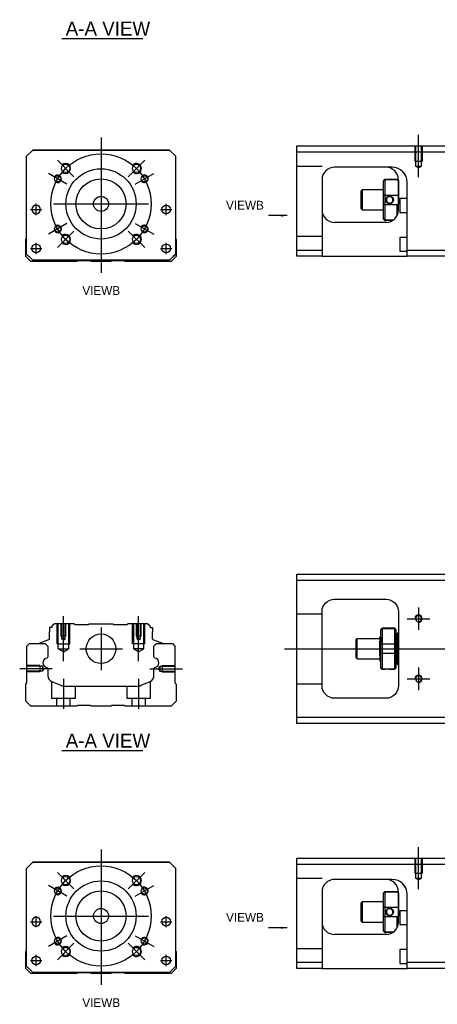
# Model space of a CAD drawing. Header units: millimetres. Extents: x -212 to 3135, y -1694 to 860.
# Tile 280 of 565: x 835 to 1001, y -1694 to -1301. Entities that reach past the tile are written whole.
import ezdxf
from ezdxf.lldxf.tags import DXFTag

# ---------------------------------------------------------------- set-up
doc = ezdxf.new("R2010")
doc.units = ezdxf.units.MM
doc.layers.get('0').update_dxf_attribs({"linetype": 'CONTINUOUS'})
doc.layers.add('2', color=7, linetype='CONTINUOUS', true_color=0xffffff)
doc.styles.add('CHN', font='txt')
doc.styles.add('DIM-7', font='SIMPLEX.shx', dxfattribs={"width": 0.7, "bigfont": 'chineset.shx'})
tags = doc.linetypes.add('DASHED', pattern=[25.72, 12.86, -12.86]).pattern_tags.tags
tags[6:7] = [DXFTag(74, 4), DXFTag(75, 0), DXFTag(340, '0'), DXFTag(46, 0.0), DXFTag(50, 0.0), DXFTag(44, 0.0), DXFTag(45, 0.0)]
tags[4:5] = [DXFTag(74, 4), DXFTag(75, 0), DXFTag(340, '0'), DXFTag(46, 0.0), DXFTag(50, 0.0), DXFTag(44, 0.0), DXFTag(45, 0.0)]
doc.dimstyles.new('CNS', dxfattribs={"dimtxt": 3.5, "dimasz": 2.5, "dimexe": 1, "dimexo": 1, "dimgap": 1, "dimtad": 1, "dimdsep": 46, "dimtxsty": 'DIM-7', "dimcen": 0.09, "dimclrd": 4, "dimclre": 4, "dimclrt": 1, "dimadec": 0, "dimazin": 0, "dimtfac": 1, "dimtmove": 0, "dimatfit": 3, "dimfxl": 0, "dimtvp": 0.971429, "dimtolj": 1, "dimarcsym": 0})

msp = doc.modelspace()

# ---------------------------------------------------------------- linework, layer by layer
for p, q in [((851.68, -1308.51), (883.92, -1308.51)), ((839.14, -1376.78), (843.64, -1376.78)), ((839.14, -1376.78), (843.64, -1376.78)), ((891.01, -1376.78), (895.51, -1376.78)), ((891.01, -1376.78), (895.51, -1376.78)), ((839.14, -1392.28), (843.64, -1392.28)), ((839.14, -1392.28), (843.64, -1392.28)), ((891.01, -1392.28), (895.51, -1392.28)), ((891.01, -1392.28), (895.51, -1392.28)), ((993.93, -1535.49), (993.93, -1544.49)), ((989.43, -1539.99), (998.43, -1539.99)), ((940.43, -1551.99), (1078.86, -1551.99)), ((847.82, -1559.94), (834.82, -1559.94)), ((993.93, -1559.49), (993.93, -1568.49)), ((989.43, -1563.99), (998.43, -1563.99)), ((851.68, -1592.59), (883.92, -1592.59)), ((839.14, -1660.86), (843.64, -1660.86)), ((839.14, -1660.86), (843.64, -1660.86)), ((891.01, -1660.86), (895.51, -1660.86)), ((891.01, -1660.86), (895.51, -1660.86)), ((839.14, -1676.36), (843.64, -1676.36)), ((839.14, -1676.36), (843.64, -1676.36)), ((891.01, -1676.36), (895.51, -1676.36)), ((891.01, -1676.36), (895.51, -1676.36))]:
    msp.add_line(p, q)
at = {"ltscale": 0.3}
for p, q in [((867.27, -1348.03), (867.27, -1402.03)), ((856.42, -1363.67), (849.84, -1357.1)), ((878.13, -1363.67), (884.7, -1357.1)), ((853.63, -1366.65), (846.27, -1362.4)), ((880.91, -1366.65), (888.28, -1362.4)), ((841.39, -1379.03), (841.39, -1374.53)), ((841.39, -1379.03), (841.39, -1374.53)), ((848.27, -1374.53), (886.27, -1374.53)), ((893.26, -1379.03), (893.26, -1374.53)), ((893.26, -1379.03), (893.26, -1374.53)), ((853.63, -1382.4), (846.27, -1386.65)), ((880.91, -1382.4), (888.28, -1386.65)), ((856.42, -1385.38), (849.84, -1391.96)), ((878.13, -1385.38), (884.7, -1391.96)), ((841.39, -1394.53), (841.39, -1390.03)), ((841.39, -1394.53), (841.39, -1390.03)), ((893.26, -1394.53), (893.26, -1390.03)), ((893.26, -1394.53), (893.26, -1390.03)), ((867.27, -1543.49), (867.27, -1560.49)), ((858.77, -1551.99), (875.77, -1551.99)), ((867.27, -1632.11), (867.27, -1686.11)), ((856.42, -1647.76), (849.84, -1641.18)), ((878.13, -1647.76), (884.7, -1641.18)), ((853.63, -1650.74), (846.27, -1646.49)), ((880.91, -1650.74), (888.28, -1646.49)), ((841.39, -1663.11), (841.39, -1658.61)), ((841.39, -1663.11), (841.39, -1658.61)), ((848.27, -1658.61), (886.27, -1658.61)), ((893.26, -1663.11), (893.26, -1658.61)), ((893.26, -1663.11), (893.26, -1658.61)), ((853.63, -1666.49), (846.27, -1670.74)), ((880.91, -1666.49), (888.28, -1670.74)), ((856.42, -1669.46), (849.84, -1676.04)), ((878.13, -1669.46), (884.7, -1676.04)), ((841.39, -1678.61), (841.39, -1674.11)), ((841.39, -1678.61), (841.39, -1674.11)), ((893.26, -1678.61), (893.26, -1674.11)), ((893.26, -1678.61), (893.26, -1674.11))]:
    msp.add_line(p, q, dxfattribs=at)
at = {"linetype": 'Continuous'}
for p, q in [((837.57, -1355.53), (840.07, -1353.03)), ((840.07, -1353.03), (837.57, -1355.53)), ((840.07, -1353.03), (894.57, -1353.03)), ((894.57, -1353.03), (840.07, -1353.03)), ((894.57, -1353.03), (897.07, -1355.53)), ((897.07, -1355.53), (894.57, -1353.03)), ((837.57, -1394.53), (837.57, -1355.53)), ((897.07, -1394.53), (897.07, -1355.53)), ((837.28, -1388.68), (837.57, -1388.38)), ((837.28, -1395.48), (837.28, -1388.68)), ((897.07, -1388.48), (897.28, -1388.68)), ((897.28, -1388.68), (897.28, -1395.48)), ((839.28, -1397.48), (837.28, -1395.48)), ((837.57, -1394.53), (840.07, -1397.03)), ((840.07, -1397.03), (838.57, -1395.53)), ((857.63, -1397.48), (839.28, -1397.48)), ((840.07, -1397.03), (840.07, -1397.03)), ((894.57, -1397.03), (840.07, -1397.03)), ((894.57, -1397.03), (840.07, -1397.03)), ((857.98, -1397.23), (857.63, -1397.48)), ((862.98, -1397.23), (857.98, -1397.23)), ((863.33, -1397.48), (862.98, -1397.23)), ((871.23, -1397.48), (863.33, -1397.48)), ((871.58, -1397.23), (871.23, -1397.48)), ((876.58, -1397.23), (871.58, -1397.23)), ((876.93, -1397.48), (876.58, -1397.23)), ((895.28, -1397.48), (876.93, -1397.48)), ((894.57, -1397.03), (897.07, -1394.53)), ((897.28, -1395.48), (895.28, -1397.48)), ((945.43, -1524.74), (945.43, -1522.24)), ((945.43, -1522.24), (1004.43, -1522.24)), ((1004.43, -1524.74), (945.43, -1524.74)), ((945.43, -1579.24), (945.43, -1524.74)), ((960.43, -1532.24), (980.93, -1532.24)), ((955.43, -1566.74), (955.43, -1537.24)), ((985.93, -1537.24), (985.93, -1566.74)), ((846.7, -1543.49), (846.7, -1545.19)), ((847.7, -1543.49), (846.7, -1543.49)), ((848.7, -1541.99), (847.7, -1542.99)), ((847.7, -1542.99), (847.7, -1543.49)), ((856.57, -1541.99), (848.7, -1541.99)), ((856.87, -1542.29), (856.57, -1541.99)), ((856.87, -1542.29), (862.27, -1542.29)), ((862.27, -1542.29), (862.57, -1541.99)), ((862.57, -1541.99), (871.97, -1541.99)), ((872.27, -1542.29), (871.97, -1541.99)), ((872.27, -1542.29), (877.67, -1542.29)), ((877.97, -1541.99), (877.67, -1542.29)), ((885.85, -1541.99), (877.97, -1541.99)), ((886.85, -1542.99), (885.85, -1541.99)), ((886.85, -1543.49), (886.85, -1542.99)), ((886.85, -1543.49), (887.85, -1543.49)), ((887.85, -1543.49), (887.85, -1545.19)), ((846.7, -1547.99), (846.7, -1545.19)), ((887.85, -1547.99), (887.85, -1545.19)), ((978.8, -1547.49), (978.56, -1547.49)), ((979.43, -1543.79), (978.93, -1544.29)), ((978.93, -1544.47), (978.93, -1544.29)), ((978.93, -1550.31), (978.93, -1544.47)), ((984.43, -1543.79), (979.43, -1543.79)), ((979.43, -1543.79), (979.43, -1544.02)), ((979.43, -1544.02), (979.43, -1550.06)), ((984.43, -1544.02), (979.43, -1544.02)), ((984.93, -1544.29), (984.43, -1543.79)), ((984.43, -1544.02), (984.43, -1543.79)), ((984.43, -1550.06), (984.43, -1544.02)), ((984.93, -1544.29), (984.93, -1544.47)), ((984.93, -1544.47), (984.93, -1550.31)), ((985.43, -1545.99), (984.93, -1545.99)), ((985.43, -1551.99), (985.43, -1545.99)), ((985.43, -1546.09), (985.43, -1557.89)), ((837.72, -1550.94), (838.72, -1549.94)), ((837.72, -1565.64), (837.72, -1550.94)), ((838.72, -1549.94), (845.05, -1549.94)), ((842.66, -1549.91), (842.66, -1549.94)), ((846.37, -1548.46), (842.79, -1549.75)), ((845.05, -1549.94), (846.05, -1550.94)), ((846.05, -1550.94), (846.05, -1555.22)), ((888.17, -1548.46), (891.75, -1549.75)), ((888.4, -1550.94), (889.4, -1549.94)), ((888.4, -1555.22), (888.4, -1550.94)), ((889.4, -1549.94), (895.72, -1549.94)), ((891.88, -1549.91), (891.88, -1549.94)), ((895.72, -1549.94), (896.72, -1550.94)), ((896.72, -1550.94), (896.72, -1565.64)), ((969.43, -1547.99), (968.93, -1548.49)), ((968.93, -1548.49), (968.93, -1548.49)), ((968.93, -1548.49), (968.93, -1555.49)), ((978.43, -1547.99), (969.43, -1547.99)), ((969.43, -1555.99), (969.43, -1547.99)), ((978.43, -1554.97), (978.43, -1549.02)), ((978.93, -1551.99), (978.93, -1550.31)), ((979.43, -1550.06), (979.43, -1551.99)), ((979.43, -1550.06), (984.43, -1550.06)), ((984.43, -1551.99), (984.43, -1550.06)), ((984.93, -1550.31), (984.93, -1553.67)), ((978.93, -1553.67), (978.93, -1551.99)), ((978.93, -1559.5), (978.93, -1553.67)), ((979.43, -1551.99), (979.43, -1553.92)), ((979.43, -1553.92), (979.43, -1559.96)), ((984.43, -1553.92), (979.43, -1553.92)), ((984.43, -1553.92), (984.43, -1551.99)), ((984.43, -1559.96), (984.43, -1553.92)), ((984.93, -1553.67), (984.93, -1559.5)), ((985.43, -1551.99), (985.43, -1557.99)), ((968.93, -1555.49), (969.43, -1555.99)), ((969.43, -1555.99), (978.43, -1555.99)), ((978.59, -1556.99), (978.76, -1556.99)), ((984.93, -1557.99), (985.43, -1557.99)), ((846.05, -1559.95), (846.05, -1562.77)), ((888.4, -1562.77), (888.4, -1559.95)), ((978.93, -1559.69), (978.93, -1559.5)), ((978.93, -1559.69), (979.43, -1560.19)), ((979.43, -1559.96), (979.43, -1560.19)), ((979.43, -1559.96), (984.43, -1559.96)), ((979.43, -1560.19), (979.92, -1560.19)), ((982.93, -1560.19), (984.43, -1560.19)), ((984.43, -1560.19), (984.93, -1559.69)), ((984.43, -1560.19), (984.43, -1559.96)), ((984.93, -1559.5), (984.93, -1559.69)), ((837.22, -1566.14), (837.72, -1565.64)), ((837.22, -1572.94), (837.22, -1566.14)), ((847.59, -1565.08), (851.15, -1566.56)), ((853.07, -1566.94), (881.38, -1566.94)), ((883.29, -1566.56), (886.86, -1565.08)), ((896.72, -1565.64), (897.22, -1566.14)), ((897.22, -1566.14), (897.22, -1572.94)), ((839.22, -1574.94), (837.22, -1572.94)), ((857.57, -1574.94), (839.22, -1574.94)), ((857.92, -1574.69), (857.57, -1574.94)), ((862.92, -1574.69), (857.92, -1574.69)), ((863.27, -1574.94), (862.92, -1574.69)), ((871.17, -1574.94), (863.27, -1574.94)), ((871.52, -1574.69), (871.17, -1574.94)), ((876.52, -1574.69), (871.52, -1574.69)), ((876.87, -1574.94), (876.52, -1574.69)), ((895.22, -1574.94), (876.87, -1574.94)), ((897.22, -1572.94), (895.22, -1574.94)), ((980.93, -1571.74), (960.43, -1571.74)), ((945.43, -1581.74), (945.43, -1579.24)), ((945.43, -1579.24), (1004.43, -1579.24)), ((1004.43, -1581.74), (945.43, -1581.74)), ((837.57, -1639.61), (840.07, -1637.11)), ((840.07, -1637.11), (837.57, -1639.61)), ((840.07, -1637.11), (894.57, -1637.11)), ((894.57, -1637.11), (840.07, -1637.11)), ((894.57, -1637.11), (897.07, -1639.61)), ((897.07, -1639.61), (894.57, -1637.11)), ((837.57, -1678.61), (837.57, -1639.61)), ((897.07, -1678.61), (897.07, -1639.61)), ((837.28, -1672.76), (837.57, -1672.46)), ((837.28, -1679.56), (837.28, -1672.76)), ((897.07, -1672.56), (897.28, -1672.76)), ((897.28, -1672.76), (897.28, -1679.56)), ((839.28, -1681.56), (837.28, -1679.56)), ((837.57, -1678.61), (840.07, -1681.11)), ((840.07, -1681.11), (838.57, -1679.61)), ((840.07, -1681.11), (840.07, -1681.11)), ((894.57, -1681.11), (840.07, -1681.11)), ((894.57, -1681.11), (840.07, -1681.11)), ((894.57, -1681.11), (897.07, -1678.61)), ((897.28, -1679.56), (895.28, -1681.56)), ((857.63, -1681.56), (839.28, -1681.56)), ((857.98, -1681.31), (857.63, -1681.56)), ((862.98, -1681.31), (857.98, -1681.31)), ((863.33, -1681.56), (862.98, -1681.31)), ((871.23, -1681.56), (863.33, -1681.56)), ((871.58, -1681.31), (871.23, -1681.56)), ((876.58, -1681.31), (871.58, -1681.31)), ((876.93, -1681.56), (876.58, -1681.31)), ((895.28, -1681.56), (876.93, -1681.56))]:
    msp.add_line(p, q, dxfattribs=at)
at = {"linetype": 'DASHED'}
for p, q in [((840.07, -1353.03), (840.07, -1353.03)), ((856.55, -1353.03), (854.1, -1353.03)), ((878.1, -1353.03), (880.55, -1353.03)), ((894.57, -1353.03), (894.57, -1353.03)), ((837.57, -1355.53), (837.57, -1355.53)), ((897.07, -1355.53), (897.07, -1355.53)), ((839.64, -1376.78), (839.64, -1376.78)), ((843.14, -1376.78), (843.14, -1376.78)), ((891.51, -1376.78), (891.51, -1376.78)), ((895.01, -1376.78), (895.01, -1376.78)), ((837.57, -1380.03), (837.57, -1380.03)), ((897.07, -1380.03), (897.07, -1380.03)), ((839.64, -1392.28), (839.64, -1392.28)), ((843.14, -1392.28), (843.14, -1392.28)), ((838.57, -1395.53), (838.57, -1395.53)), ((894.57, -1397.03), (897.07, -1394.53)), ((896.07, -1395.53), (894.57, -1397.03)), ((894.57, -1397.03), (894.57, -1397.03)), ((897.07, -1394.53), (896.07, -1395.53)), ((896.07, -1395.53), (896.07, -1395.53)), ((856.87, -1542.29), (856.87, -1542.29)), ((877.67, -1542.29), (877.67, -1542.29)), ((978.56, -1547.49), (978.55, -1547.49)), ((840.07, -1637.11), (840.07, -1637.11)), ((856.55, -1637.11), (854.1, -1637.11)), ((878.1, -1637.11), (880.55, -1637.11)), ((894.57, -1637.11), (894.57, -1637.11)), ((837.57, -1639.61), (837.57, -1639.61)), ((897.07, -1639.61), (897.07, -1639.61)), ((839.64, -1660.86), (839.64, -1660.86)), ((843.14, -1660.86), (843.14, -1660.86)), ((891.51, -1660.86), (891.51, -1660.86)), ((895.01, -1660.86), (895.01, -1660.86)), ((837.57, -1664.11), (837.57, -1664.11)), ((897.07, -1664.11), (897.07, -1664.11)), ((839.64, -1676.36), (839.64, -1676.36)), ((843.14, -1676.36), (843.14, -1676.36)), ((838.57, -1679.61), (838.57, -1679.61)), ((894.57, -1681.11), (897.07, -1678.61)), ((896.07, -1679.61), (894.57, -1681.11)), ((894.57, -1681.11), (894.57, -1681.11)), ((897.07, -1678.61), (896.07, -1679.61)), ((896.07, -1679.61), (896.07, -1679.61))]:
    msp.add_line(p, q, dxfattribs=at)
at = {"ltscale": 0.1}
for p, q in [((852.27, -1556.99), (852.27, -1538.99)), ((882.27, -1556.99), (882.27, -1538.99)), ((886.72, -1559.94), (899.72, -1559.94)), ((852.27, -1563.94), (852.27, -1575.94)), ((882.27, -1563.94), (882.27, -1575.94))]:
    msp.add_line(p, q, dxfattribs=at)
at = {"linetype": 'DASHED', "ltscale": 0.1}
for p, q in [((955.43, -1538.13), (945.43, -1538.13)), ((849.77, -1549.99), (849.77, -1541.99)), ((850.2, -1551.99), (850.2, -1541.99)), ((851.27, -1541.99), (851.27, -1546.99)), ((851.53, -1541.99), (851.53, -1547.99)), ((853.01, -1547.99), (853.01, -1541.99)), ((853.27, -1546.99), (853.27, -1541.99)), ((854.34, -1541.99), (854.34, -1551.99)), ((854.77, -1549.99), (854.77, -1541.99)), ((879.77, -1549.99), (879.77, -1541.99)), ((880.2, -1541.99), (880.2, -1551.99)), ((881.27, -1541.99), (881.27, -1546.99)), ((881.53, -1541.99), (881.53, -1547.99)), ((883.01, -1547.99), (883.01, -1541.99)), ((883.27, -1546.99), (883.27, -1541.99)), ((884.34, -1551.99), (884.34, -1541.99)), ((884.77, -1549.99), (884.77, -1541.99)), ((853.27, -1546.99), (851.27, -1546.99)), ((883.27, -1546.99), (881.27, -1546.99)), ((849.77, -1549.99), (854.77, -1549.99)), ((853.01, -1547.99), (851.53, -1547.99)), ((852.27, -1548.41), (851.53, -1547.99)), ((852.27, -1548.41), (853.01, -1547.99)), ((884.77, -1549.99), (879.77, -1549.99)), ((883.01, -1547.99), (881.53, -1547.99)), ((882.27, -1548.41), (881.53, -1547.99)), ((882.27, -1548.41), (883.01, -1547.99)), ((850.2, -1551.99), (854.34, -1551.99)), ((852.27, -1553.18), (850.2, -1551.99)), ((852.27, -1553.18), (854.34, -1551.99)), ((884.34, -1551.99), (880.2, -1551.99)), ((882.27, -1553.18), (880.2, -1551.99)), ((882.27, -1553.18), (884.34, -1551.99)), ((842.86, -1558.64), (837.86, -1558.64)), ((843.86, -1558.93), (837.86, -1558.93)), ((842.86, -1558.64), (842.86, -1561.24)), ((843.86, -1558.93), (843.86, -1560.95)), ((844.44, -1559.94), (843.86, -1558.93)), ((890.14, -1559.94), (890.72, -1558.93)), ((890.72, -1558.93), (890.72, -1560.95)), ((890.72, -1558.93), (896.72, -1558.93)), ((891.72, -1558.64), (891.72, -1561.24)), ((891.72, -1558.64), (896.72, -1558.64)), ((843.86, -1560.95), (837.86, -1560.95)), ((842.86, -1561.24), (837.86, -1561.24)), ((842.86, -1561.02), (842.86, -1561.06)), ((844.44, -1559.94), (843.86, -1560.95)), ((890.14, -1559.94), (890.72, -1560.95)), ((890.72, -1560.95), (896.72, -1560.95)), ((891.72, -1561.02), (891.72, -1561.06)), ((891.72, -1561.24), (896.72, -1561.24)), ((847.52, -1565.07), (847.52, -1571.64)), ((857.02, -1571.64), (857.02, -1566.94)), ((877.52, -1566.94), (877.52, -1571.64)), ((887.02, -1571.64), (887.02, -1565)), ((955.43, -1566.13), (945.43, -1566.13)), ((847.52, -1571.64), (857.02, -1571.64)), ((849.52, -1571.64), (849.52, -1574.94)), ((855.02, -1574.94), (855.02, -1571.64)), ((877.52, -1571.64), (887.02, -1571.64)), ((879.52, -1571.64), (879.52, -1574.94)), ((885.02, -1574.94), (885.02, -1571.64))]:
    msp.add_line(p, q, dxfattribs=at)
at = {"ltscale": 0.3}
for centre in [(867.27, -1374.53), (867.27, -1658.61)]:
    msp.add_circle(centre, 20, dxfattribs=at)
at = {"linetype": 'Continuous'}
for centre, radius in [((853.13, -1360.39), 1.65), ((881.42, -1360.39), 1.65), ((867.27, -1374.53), 14), ((849.95, -1364.53), 1.25), ((867.27, -1374.53), 10), ((884.59, -1364.53), 1.25), ((867.27, -1374.53), 3), ((893.26, -1376.78), 1.75), ((849.95, -1384.53), 1.25), ((884.59, -1384.53), 1.25), ((853.13, -1388.67), 1.65), ((881.42, -1388.67), 1.65), ((841.39, -1392.28), 1.75), ((893.26, -1392.28), 1.75), ((867.27, -1551.99), 5.9), ((853.13, -1644.47), 1.65), ((867.27, -1658.61), 14), ((881.42, -1644.47), 1.65), ((849.95, -1648.61), 1.25), ((867.27, -1658.61), 10), ((884.59, -1648.61), 1.25), ((867.27, -1658.61), 3), ((893.26, -1660.86), 1.75), ((849.95, -1668.61), 1.25), ((884.59, -1668.61), 1.25), ((853.13, -1672.75), 1.65), ((881.42, -1672.75), 1.65), ((841.39, -1676.36), 1.75), ((893.26, -1676.36), 1.75)]:
    msp.add_circle(centre, radius, dxfattribs=at)
at = {"linetype": 'Continuous', "extrusion": (0, 0, -1)}
for centre, radius in [((-841.39, -1376.78), 1.75), ((-993.93, -1539.99), 1.23), ((-993.93, -1563.99), 1.23), ((-841.39, -1660.86), 1.75)]:
    msp.add_circle(centre, radius, dxfattribs=at)
for centre, radius, start, end in [((853.13, -1360.39), 2, 227.8658, 135), ((881.42, -1360.39), 2, 225, 137.8658), ((849.95, -1364.53), 1.5, 242.1491, 150), ((884.59, -1364.53), 1.5, 210, 122.1491), ((849.95, -1384.53), 1.5, 210, 117.8509), ((884.59, -1384.53), 1.5, 237.8509, 150), ((853.13, -1388.67), 2, 225, 132.134), ((881.42, -1388.67), 2, 222.1342, 135), ((993.93, -1539.99), 1.5, 270, 180), ((993.93, -1563.99), 1.5, 270, 180), ((853.13, -1644.47), 2, 227.8658, 135), ((881.42, -1644.47), 2, 225, 137.8658), ((849.95, -1648.61), 1.5, 242.1491, 150), ((884.59, -1648.61), 1.5, 210, 122.1491), ((849.95, -1668.61), 1.5, 210, 117.8509), ((884.59, -1668.61), 1.5, 237.8509, 150), ((853.13, -1672.75), 2, 225, 132.134), ((881.42, -1672.75), 2, 222.1342, 135)]:
    msp.add_arc(centre, radius, start, end)
for centre, radius, start, end in [((-960.43, -1537.24), 5, 0, 90), ((-980.93, -1537.24), 5, 90, 180), ((-846.2, -1547.99), 0.5, 180, 250.1017), ((-891.68, -1549.94), 0.2, 109.8983, 172.0917), ((-845.55, -1555.22), 0.5, 180, 249.8105), ((-888.9, -1555.22), 0.5, 290.1895, 0), ((-845.55, -1559.95), 0.5, 110.1895, 180), ((-888.9, -1559.95), 0.5, 0, 69.8105), ((-960.43, -1566.74), 5, 270, 0), ((-980.93, -1566.74), 5, 180, 270)]:
    msp.add_arc(centre, radius, start, end, dxfattribs=at)
at = {"linetype": 'Continuous'}
for centre, radius, start, end in [((985.93, -1546.09), 0.5, 90, 180), ((842.86, -1549.94), 0.2, 109.8983, 172.0917), ((888.35, -1547.99), 0.5, 180, 250.1017), ((846.04, -1557.58), 1.93, 99.5288, 260.4712), ((888.41, -1557.58), 1.93, 279.5288, 80.4712), ((985.93, -1557.89), 0.5, 180, 270), ((848.55, -1562.77), 2.5, 180, 247.4572), ((885.9, -1562.77), 2.5, 292.5428, 0), ((853.07, -1561.94), 5, 247.4572, 270), ((881.38, -1561.94), 5, 270, 292.5428)]:
    msp.add_arc(centre, radius, start, end, dxfattribs=at)
for points, knots in [([(978.43, -1547.28), (978.43, -1547.31), (978.43, -1547.4), (978.43, -1547.72), (978.43, -1547.95), (978.43, -1548.47), (978.43, -1548.73), (978.43, -1549.02)], [0, 0, 0, 0, 0.341605, 0.341605, 0.709042, 0.709042, 1, 1, 1, 1]), ([(978.93, -1554.5), (978.91, -1554.24), (978.89, -1553.92), (978.85, -1553.24), (978.84, -1552.85), (978.8, -1552.07), (978.78, -1551.67), (978.75, -1550.9), (978.73, -1549.53), (978.69, -1548.85), (978.68, -1548.55), (978.64, -1548.05), (978.62, -1547.84), (978.59, -1547.59), (978.58, -1547.52), (978.56, -1547.5)], [0, 0, 0, 0, 0.142488, 0.142488, 0.289539, 0.289539, 0.436554, 0.436554, 0.583581, 0.583581, 0.730615, 0.730615, 0.877631, 0.877631, 1, 1, 1, 1]), ([(978.8, -1547.49), (978.82, -1547.49), (978.84, -1547.54), (978.87, -1547.76), (978.89, -1548.94), (978.91, -1549.26), (978.92, -1549.36), (978.93, -1549.47)], [0, 0, 0, 0, 0.388824, 0.388824, 0.829994, 0.829994, 1, 1, 1, 1]), ([(978.76, -1556.99), (978.75, -1556.99), (978.75, -1556.98), (978.72, -1556.9), (978.7, -1556.76), (978.67, -1556.36), (978.65, -1556.09), (978.61, -1555.44), (978.59, -1555.06), (978.56, -1553.25), (978.54, -1552.8), (978.51, -1551.91), (978.49, -1551.45), (978.45, -1550.67), (978.44, -1549.33), (978.43, -1549.02)], [0, 0, 0, 0, 0.062674, 0.062674, 0.22432, 0.22432, 0.386002, 0.386002, 0.547651, 0.547651, 0.70934, 0.70934, 0.870988, 0.870988, 1, 1, 1, 1]), ([(978.43, -1554.97), (978.43, -1555.34), (978.43, -1555.67), (978.43, -1556.2), (978.43, -1556.4), (978.43, -1556.64), (978.43, -1556.71), (978.43, -1556.71)], [0, 0, 0, 0, 0.355488, 0.355488, 0.70353, 0.70353, 1, 1, 1, 1]), ([(978.43, -1554.97), (978.44, -1555.36), (978.46, -1555.72), (978.5, -1556.3), (978.52, -1556.54), (978.55, -1556.87), (978.57, -1556.97), (978.59, -1556.99), (978.59, -1556.99), (978.59, -1556.99)], [0, 0, 0, 0, 0.320659, 0.320659, 0.641321, 0.641321, 0.962057, 0.962057, 1, 1, 1, 1]), ([(979.92, -1560.19), (979.92, -1560.19), (979.95, -1560.18), (980.06, -1560.16), (980.15, -1560.15), (980.37, -1560.11), (980.5, -1560.09), (980.8, -1560.06), (980.96, -1560.05), (981.29, -1560.04), (981.46, -1560.04), (981.78, -1560.05), (981.93, -1560.06), (982.22, -1560.08), (982.36, -1560.1), (982.6, -1560.13), (982.69, -1560.14), (982.85, -1560.17), (982.9, -1560.18), (982.93, -1560.19), (982.93, -1560.19), (982.93, -1560.19)], [0, 0, 0, 0, 0.109357, 0.109357, 0.21915, 0.21915, 0.330451, 0.330451, 0.436162, 0.436162, 0.542186, 0.542186, 0.640015, 0.640015, 0.743853, 0.743853, 0.849113, 0.849113, 0.958413, 0.958413, 1, 1, 1, 1])]:
    msp.add_open_spline(points, degree=3, knots=knots, dxfattribs=at)
for points, degree in [([(978.56, -1547.5), (978.44, -1547.29)], 1), ([(978.93, -1548.27), (978.86, -1547.38), (978.8, -1547.49)], 2), ([(978.93, -1544.47), (979.09, -1544.32), (979.26, -1544.17), (979.43, -1544.02)], 3), ([(984.43, -1544.02), (984.59, -1544.17), (984.76, -1544.32), (984.93, -1544.47)], 3), ([(978.93, -1550.31), (979.09, -1550.23), (979.26, -1550.14), (979.43, -1550.06)], 3), ([(984.43, -1550.06), (984.59, -1550.14), (984.76, -1550.23), (984.93, -1550.31)], 3), ([(979.43, -1553.92), (979.26, -1553.83), (979.09, -1553.75), (978.93, -1553.67)], 3), ([(984.43, -1553.92), (984.59, -1553.83), (984.76, -1553.75), (984.93, -1553.67)], 3), ([(978.41, -1556.69), (978.5, -1556.84), (978.58, -1556.98)], 2), ([(978.77, -1556.99), (978.85, -1555.85), (978.93, -1555.71)], 2), ([(979.43, -1559.96), (979.26, -1559.81), (979.09, -1559.66), (978.93, -1559.5)], 3), ([(984.43, -1559.96), (984.59, -1559.81), (984.76, -1559.66), (984.93, -1559.5)], 3)]:
    msp.add_open_spline(points, degree=degree, dxfattribs=at)
at = {"linetype": 'DASHED'}
for points, degree in [([(978.8, -1547.49), (978.79, -1547.49), (978.79, -1547.5)], 2), ([(979.92, -1560.19), (979.93, -1560.17)], 1)]:
    msp.add_open_spline(points, degree=degree, dxfattribs=at)
at = {"layer": '2', "ltscale": 0.5}
for p, q in [((993.93, -1363.83), (993.93, -1347.01)), ((993.93, -1647.91), (993.93, -1631.09))]:
    msp.add_line(p, q, dxfattribs=at)
at = {"layer": '2', "linetype": 'Continuous'}
for p, q in [((945.43, -1353.92), (945.43, -1351.42)), ((945.43, -1351.42), (1004.43, -1351.42)), ((1004.43, -1353.92), (945.43, -1353.92)), ((945.43, -1392.92), (945.43, -1353.92)), ((983.27, -1359.92), (960.43, -1359.92)), ((955.43, -1364.92), (955.43, -1392.92)), ((979.93, -1365.22), (980.43, -1364.72)), ((979.93, -1365.22), (979.93, -1365.4)), ((979.93, -1371.24), (979.93, -1365.4)), ((980.43, -1364.72), (980.43, -1364.95)), ((980.43, -1364.72), (985.43, -1364.72)), ((980.43, -1364.95), (980.43, -1370.99)), ((985.43, -1364.95), (980.43, -1364.95)), ((985.93, -1365.22), (985.43, -1364.72)), ((985.43, -1364.95), (985.43, -1364.72)), ((985.93, -1376.92), (985.93, -1364.92)), ((985.93, -1365.22), (985.93, -1365.4)), ((985.93, -1365.4), (985.93, -1371.24)), ((989.43, -1392.92), (989.43, -1365.92)), ((971.43, -1368.92), (970.93, -1369.42)), ((970.93, -1369.42), (970.93, -1373.92)), ((979.93, -1368.92), (971.43, -1368.92)), ((971.43, -1368.92), (971.43, -1376.92)), ((970.93, -1373.92), (970.93, -1376.42)), ((979.93, -1374.59), (979.93, -1371.24)), ((979.93, -1380.43), (979.93, -1374.59)), ((980.43, -1370.99), (980.43, -1374.85)), ((980.43, -1370.99), (985.43, -1370.99)), ((985.93, -1371.24), (985.93, -1374.59)), ((989.43, -1372.42), (986.43, -1372.42)), ((986.43, -1372.42), (986.43, -1377.92)), ((970.93, -1376.42), (971.43, -1376.92)), ((971.43, -1376.92), (979.93, -1376.92)), ((980.43, -1374.85), (980.43, -1380.89)), ((985.43, -1374.85), (980.43, -1374.85)), ((985.43, -1379.1), (985.43, -1374.85)), ((986.43, -1377.92), (989.43, -1377.92)), ((980.93, -1381.92), (960.43, -1381.92)), ((979.93, -1380.62), (979.93, -1380.43)), ((979.93, -1380.62), (980.43, -1381.12)), ((980.43, -1380.89), (980.43, -1381.12)), ((980.43, -1380.89), (983.97, -1380.89)), ((980.43, -1381.12), (980.92, -1381.12)), ((989.43, -1387.92), (986.43, -1387.92)), ((986.43, -1387.92), (986.43, -1393.42)), ((945.43, -1392.92), (955.43, -1392.92)), ((945.43, -1395.42), (945.43, -1392.92)), ((955.43, -1392.92), (955.43, -1395.42)), ((986.43, -1393.42), (989.43, -1393.42)), ((989.43, -1395.42), (989.43, -1392.92)), ((989.43, -1392.92), (1004.43, -1392.92)), ((955.43, -1395.42), (945.43, -1395.42)), ((955.43, -1395.42), (989.43, -1395.42)), ((1004.43, -1395.42), (989.43, -1395.42)), ((945.43, -1638), (945.43, -1635.5)), ((945.43, -1635.5), (1004.43, -1635.5)), ((1004.43, -1638), (945.43, -1638)), ((945.43, -1677), (945.43, -1638)), ((983.27, -1644), (960.43, -1644)), ((955.43, -1649), (955.43, -1677)), ((979.93, -1649.3), (980.43, -1648.8)), ((979.93, -1649.3), (979.93, -1649.49)), ((979.93, -1655.32), (979.93, -1649.49)), ((980.43, -1648.8), (980.43, -1649.03)), ((980.43, -1648.8), (985.43, -1648.8)), ((980.43, -1649.03), (980.43, -1655.07)), ((985.43, -1649.03), (980.43, -1649.03)), ((985.93, -1649.3), (985.43, -1648.8)), ((985.43, -1649.03), (985.43, -1648.8)), ((985.93, -1661), (985.93, -1649)), ((985.93, -1649.3), (985.93, -1649.49)), ((985.93, -1649.49), (985.93, -1655.32)), ((971.43, -1653), (970.93, -1653.5)), ((970.93, -1653.5), (970.93, -1657)), ((979.93, -1653), (971.43, -1653)), ((971.43, -1653), (971.43, -1661)), ((989.43, -1677), (989.43, -1650)), ((970.93, -1657), (970.93, -1660.5)), ((979.93, -1658.68), (979.93, -1655.32)), ((980.43, -1655.07), (980.43, -1658.93)), ((980.43, -1655.07), (985.43, -1655.07)), ((985.93, -1655.32), (985.93, -1658.68)), ((989.43, -1656.5), (986.43, -1656.5)), ((986.43, -1656.5), (986.43, -1662)), ((970.93, -1660.5), (971.43, -1661)), ((971.43, -1661), (979.93, -1661)), ((979.93, -1664.52), (979.93, -1658.68)), ((980.43, -1658.93), (980.43, -1664.97)), ((985.43, -1658.93), (980.43, -1658.93)), ((985.43, -1663.18), (985.43, -1658.93)), ((979.93, -1664.7), (979.93, -1664.52)), ((979.93, -1664.7), (980.43, -1665.2)), ((980.43, -1664.97), (980.43, -1665.2)), ((980.43, -1664.97), (983.97, -1664.97)), ((980.43, -1665.2), (980.92, -1665.2)), ((986.43, -1662), (989.43, -1662)), ((980.93, -1666), (960.43, -1666)), ((989.43, -1672), (986.43, -1672)), ((986.43, -1672), (986.43, -1677.5)), ((945.43, -1677), (955.43, -1677)), ((945.43, -1679.5), (945.43, -1677)), ((955.43, -1677), (955.43, -1679.5)), ((989.43, -1679.5), (989.43, -1677)), ((989.43, -1677), (1004.43, -1677)), ((955.43, -1679.5), (945.43, -1679.5)), ((955.43, -1679.5), (989.43, -1679.5)), ((986.43, -1677.5), (989.43, -1677.5)), ((1004.43, -1679.5), (989.43, -1679.5))]:
    msp.add_line(p, q, dxfattribs=at)
at = {"layer": '2', "linetype": 'DASHED', "ltscale": 0.1}
for p, q in [((992.43, -1351.42), (992.43, -1357.42)), ((992.7, -1351.42), (992.7, -1359.42)), ((995.15, -1359.42), (995.15, -1351.42)), ((995.43, -1351.42), (995.43, -1357.42)), ((992.43, -1357.42), (995.43, -1357.42)), ((955.43, -1359.56), (945.43, -1359.56)), ((993.93, -1360.12), (992.7, -1359.41)), ((992.7, -1359.42), (995.15, -1359.42)), ((993.93, -1360.12), (995.15, -1359.41)), ((955.43, -1387.56), (945.43, -1387.56)), ((992.43, -1635.5), (992.43, -1641.5)), ((992.7, -1635.5), (992.7, -1643.5)), ((995.15, -1643.5), (995.15, -1635.5)), ((995.43, -1635.5), (995.43, -1641.5)), ((992.43, -1641.5), (995.43, -1641.5)), ((955.43, -1643.64), (945.43, -1643.64)), ((993.93, -1644.2), (992.7, -1643.49)), ((992.7, -1643.5), (995.15, -1643.5)), ((993.93, -1644.2), (995.15, -1643.49)), ((955.43, -1671.64), (945.43, -1671.64))]:
    msp.add_line(p, q, dxfattribs=at)
at = {"layer": '2', "linetype": 'DASHED'}
for p, q in [((983.43, -1359.92), (983.27, -1359.92)), ((983.43, -1644), (983.27, -1644))]:
    msp.add_line(p, q, dxfattribs=at)
at = {"layer": '2', "linetype": 'Continuous'}
for centre, start, end in [((960.43, -1364.92), 90, 180), ((980.93, -1364.92), 0, 90), ((960.43, -1376.92), 180, 270), ((980.93, -1376.92), 270, 0), ((960.43, -1649), 90, 180), ((980.93, -1649), 0, 90), ((960.43, -1661), 180, 270), ((980.93, -1661), 270, 0)]:
    msp.add_arc(centre, 5, start, end, dxfattribs=at)
at = {"layer": '2', "linetype": 'DASHED'}
for centre in [(983.43, -1365.92), (983.43, -1650)]:
    msp.add_arc(centre, 6, 0, 90, dxfattribs=at)
at = {"layer": '2', "linetype": 'Continuous'}
for centre in [(983.43, -1365.92), (983.43, -1650)]:
    msp.add_ellipse(centre, major_axis=(-4.24, 4.24), ratio=1, start_param=3.926991, end_param=5.497787, dxfattribs=at)
for points in [[(983.43, -1359.92), (983.37, -1359.92), (983.32, -1359.92), (983.27, -1359.92)], [(980.43, -1364.95), (980.26, -1365.1), (980.09, -1365.25), (979.93, -1365.4)], [(985.43, -1364.95), (985.59, -1365.1), (985.76, -1365.25), (985.93, -1365.4)], [(980.43, -1370.99), (980.26, -1371.07), (980.09, -1371.16), (979.93, -1371.24)], [(980.43, -1374.85), (980.26, -1374.76), (980.09, -1374.68), (979.93, -1374.59)], [(985.43, -1370.99), (985.59, -1371.07), (985.76, -1371.16), (985.93, -1371.24)], [(985.93, -1374.59), (985.76, -1374.68), (985.59, -1374.76), (985.43, -1374.85)], [(980.43, -1380.89), (980.26, -1380.74), (980.09, -1380.58), (979.93, -1380.43)], [(983.43, -1644), (983.37, -1644), (983.32, -1644), (983.27, -1644)], [(980.43, -1649.03), (980.26, -1649.18), (980.09, -1649.33), (979.93, -1649.49)], [(985.43, -1649.03), (985.59, -1649.18), (985.76, -1649.33), (985.93, -1649.49)], [(980.43, -1655.07), (980.26, -1655.16), (980.09, -1655.24), (979.93, -1655.32)], [(985.43, -1655.07), (985.59, -1655.16), (985.76, -1655.24), (985.93, -1655.32)], [(980.43, -1658.93), (980.26, -1658.85), (980.09, -1658.76), (979.93, -1658.68)], [(985.93, -1658.68), (985.76, -1658.76), (985.59, -1658.85), (985.43, -1658.93)], [(980.43, -1664.97), (980.26, -1664.82), (980.09, -1664.67), (979.93, -1664.52)]]:
    msp.add_open_spline(points, degree=3, dxfattribs=at)
for points, knots in [([(980.92, -1372.92), (980.92, -1372.74), (980.95, -1372.56), (981.06, -1372.23), (981.15, -1372.08), (981.36, -1371.8), (981.5, -1371.68), (981.79, -1371.5), (981.95, -1371.43), (982.28, -1371.36), (982.46, -1371.35), (982.78, -1371.4), (982.93, -1371.45), (983.22, -1371.59), (983.36, -1371.69), (983.59, -1371.92), (983.69, -1372.06), (983.84, -1372.37), (983.9, -1372.54), (983.93, -1372.78), (983.93, -1372.85), (983.93, -1372.92)], [0, 0, 0, 0, 0.109357, 0.109357, 0.21915, 0.21915, 0.330451, 0.330451, 0.436162, 0.436162, 0.542186, 0.542186, 0.640015, 0.640015, 0.743853, 0.743853, 0.849113, 0.849113, 0.958413, 0.958413, 1, 1, 1, 1]), ([(983.93, -1372.92), (983.93, -1373.09), (983.9, -1373.27), (983.79, -1373.6), (983.7, -1373.76), (983.48, -1374.04), (983.35, -1374.16), (983.05, -1374.34), (982.89, -1374.4), (982.56, -1374.48), (982.39, -1374.48), (982.07, -1374.44), (981.91, -1374.39), (981.63, -1374.24), (981.49, -1374.15), (981.25, -1373.91), (981.16, -1373.77), (981.01, -1373.46), (980.95, -1373.29), (980.92, -1373.05), (980.92, -1372.98), (980.92, -1372.92)], [0, 0, 0, 0, 0.109681, 0.109681, 0.219848, 0.219848, 0.331471, 0.331471, 0.436803, 0.436803, 0.542595, 0.542595, 0.640477, 0.640477, 0.744315, 0.744315, 0.8492, 0.8492, 0.95844, 0.95844, 1, 1, 1, 1]), ([(983.73, -1372.92), (983.73, -1372.79), (983.71, -1372.67), (983.63, -1372.42), (983.57, -1372.28), (983.4, -1372.05), (983.3, -1371.95), (983.06, -1371.78), (982.93, -1371.71), (982.65, -1371.63), (982.5, -1371.61), (982.21, -1371.63), (982.07, -1371.66), (981.81, -1371.77), (981.68, -1371.84), (981.46, -1372.03), (981.37, -1372.15), (981.22, -1372.4), (981.17, -1372.54), (981.13, -1372.76), (981.13, -1372.84), (981.13, -1372.92)], [0, 0, 0, 0, 0.090081, 0.090081, 0.195216, 0.195216, 0.30186, 0.30186, 0.410211, 0.410211, 0.517617, 0.517617, 0.621981, 0.621981, 0.727419, 0.727419, 0.835017, 0.835017, 0.943332, 0.943332, 1, 1, 1, 1]), ([(981.13, -1372.92), (981.13, -1373.04), (981.14, -1373.16), (981.22, -1373.42), (981.28, -1373.55), (981.45, -1373.78), (981.55, -1373.89), (981.79, -1374.06), (981.92, -1374.12), (982.2, -1374.21), (982.35, -1374.22), (982.64, -1374.21), (982.78, -1374.18), (983.04, -1374.07), (983.17, -1373.99), (983.39, -1373.81), (983.48, -1373.69), (983.63, -1373.44), (983.68, -1373.3), (983.72, -1373.07), (983.73, -1373), (983.73, -1372.92)], [0, 0, 0, 0, 0.090082, 0.090082, 0.19511, 0.19511, 0.301651, 0.301651, 0.410013, 0.410013, 0.517402, 0.517402, 0.621792, 0.621792, 0.727238, 0.727238, 0.834796, 0.834796, 0.943135, 0.943135, 1, 1, 1, 1]), ([(980.92, -1381.12), (980.92, -1381.12), (980.95, -1381.11), (981.06, -1381.09), (981.15, -1381.08), (981.37, -1381.04), (981.5, -1381.02), (981.8, -1380.99), (981.96, -1380.98), (982.29, -1380.97), (982.46, -1380.97), (982.78, -1380.98), (982.94, -1380.99), (983.22, -1381.01), (983.36, -1381.03), (983.56, -1381.05), (983.64, -1381.07), (983.7, -1381.08)], [0, 0, 0, 0, 0.1096809, 0.1096809, 0.2198481, 0.2198481, 0.3314707, 0.3314707, 0.4368026, 0.4368026, 0.542595, 0.542595, 0.6404774, 0.6404774, 0.7443154, 0.7443154, 0.8201607, 0.8201607, 0.8201607, 0.8201607]), ([(980.92, -1657), (980.92, -1656.82), (980.95, -1656.65), (981.06, -1656.32), (981.15, -1656.16), (981.36, -1655.88), (981.5, -1655.76), (981.79, -1655.58), (981.95, -1655.52), (982.28, -1655.44), (982.46, -1655.44), (982.78, -1655.48), (982.93, -1655.53), (983.22, -1655.67), (983.36, -1655.77), (983.59, -1656.01), (983.69, -1656.15), (983.84, -1656.45), (983.9, -1656.63), (983.93, -1656.87), (983.93, -1656.93), (983.93, -1657)], [0, 0, 0, 0, 0.109357, 0.109357, 0.21915, 0.21915, 0.330451, 0.330451, 0.436162, 0.436162, 0.542186, 0.542186, 0.640015, 0.640015, 0.743853, 0.743853, 0.849113, 0.849113, 0.958413, 0.958413, 1, 1, 1, 1]), ([(983.93, -1657), (983.93, -1657.18), (983.9, -1657.35), (983.79, -1657.68), (983.7, -1657.84), (983.48, -1658.12), (983.35, -1658.24), (983.05, -1658.42), (982.89, -1658.49), (982.56, -1658.56), (982.39, -1658.56), (982.07, -1658.52), (981.91, -1658.47), (981.63, -1658.33), (981.49, -1658.23), (981.25, -1657.99), (981.16, -1657.85), (981.01, -1657.54), (980.95, -1657.37), (980.92, -1657.13), (980.92, -1657.07), (980.92, -1657)], [0, 0, 0, 0, 0.109681, 0.109681, 0.219848, 0.219848, 0.331471, 0.331471, 0.436803, 0.436803, 0.542595, 0.542595, 0.640477, 0.640477, 0.744315, 0.744315, 0.8492, 0.8492, 0.95844, 0.95844, 1, 1, 1, 1]), ([(983.73, -1657), (983.73, -1656.88), (983.71, -1656.75), (983.63, -1656.5), (983.57, -1656.37), (983.4, -1656.13), (983.3, -1656.03), (983.06, -1655.86), (982.93, -1655.79), (982.65, -1655.71), (982.5, -1655.69), (982.21, -1655.71), (982.07, -1655.74), (981.81, -1655.85), (981.68, -1655.92), (981.46, -1656.11), (981.37, -1656.23), (981.22, -1656.48), (981.17, -1656.62), (981.13, -1656.84), (981.13, -1656.92), (981.13, -1657)], [0, 0, 0, 0, 0.090081, 0.090081, 0.195216, 0.195216, 0.30186, 0.30186, 0.410211, 0.410211, 0.517617, 0.517617, 0.621981, 0.621981, 0.727419, 0.727419, 0.835017, 0.835017, 0.943332, 0.943332, 1, 1, 1, 1]), ([(981.13, -1657), (981.13, -1657.12), (981.14, -1657.25), (981.22, -1657.5), (981.28, -1657.63), (981.45, -1657.87), (981.55, -1657.97), (981.79, -1658.14), (981.92, -1658.21), (982.2, -1658.29), (982.35, -1658.31), (982.64, -1658.29), (982.78, -1658.26), (983.04, -1658.15), (983.17, -1658.08), (983.39, -1657.89), (983.48, -1657.77), (983.63, -1657.52), (983.68, -1657.38), (983.72, -1657.16), (983.73, -1657.08), (983.73, -1657)], [0, 0, 0, 0, 0.090082, 0.090082, 0.19511, 0.19511, 0.301651, 0.301651, 0.410013, 0.410013, 0.517402, 0.517402, 0.621792, 0.621792, 0.727238, 0.727238, 0.834796, 0.834796, 0.943135, 0.943135, 1, 1, 1, 1]), ([(980.92, -1665.2), (980.92, -1665.2), (980.95, -1665.19), (981.06, -1665.17), (981.15, -1665.16), (981.37, -1665.12), (981.5, -1665.11), (981.8, -1665.08), (981.96, -1665.06), (982.29, -1665.05), (982.46, -1665.05), (982.78, -1665.06), (982.94, -1665.07), (983.22, -1665.09), (983.36, -1665.11), (983.56, -1665.14), (983.64, -1665.15), (983.7, -1665.16)], [0, 0, 0, 0, 0.1096809, 0.1096809, 0.2198481, 0.2198481, 0.3314707, 0.3314707, 0.4368026, 0.4368026, 0.542595, 0.542595, 0.6404774, 0.6404774, 0.7443154, 0.7443154, 0.8201607, 0.8201607, 0.8201607, 0.8201607])]:
    msp.add_open_spline(points, degree=3, knots=knots, dxfattribs=at)

# ---------------------------------------------------------------- texts
at = {"style": 'CHN'}
for s, insert, char_height, attachment_point in [('A-A VIEW', (853.18, -1304.57), 5.6, 4), ('VIEWB', (932.23, -1376.8), 3.5, 9), ('VIEWB', (874.89, -1410.84), 3.5, 9), ('A-A VIEW', (853.18, -1588.65), 5.6, 4), ('VIEWB', (932.23, -1660.88), 3.5, 9), ('VIEWB', (874.89, -1694.92), 3.5, 9)]:
    msp.add_mtext(s, dxfattribs=dict(at, insert=insert, char_height=char_height, attachment_point=attachment_point))

# ---------------------------------------------------------------- leaders
for points in [[(941.58, -1379.21), (934.14, -1379.21)], [(941.58, -1663.29), (934.14, -1663.3)]]:
    msp.add_leader(points, dimstyle='CNS', override={"dimgap": 1, "dimtad": 1})

doc.saveas('drawing.dxf')
